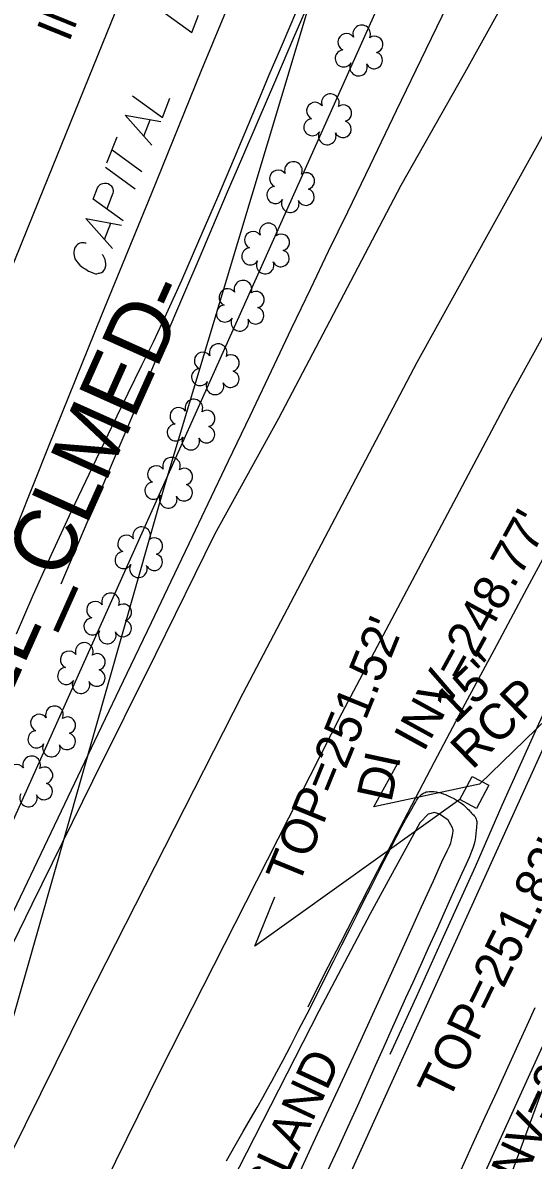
# Model space of a CAD drawing. Extents: x 2100323 to 2109811, y 740376 to 749755.
# Drawn here: x 2106529.2 to 2106586.4, y 744799.8 to 744927.4 of the extents above; entities that cross this region are included whole.
import ezdxf

# ---------------------------------------------------------------- set-up
doc = ezdxf.new("R2010")
doc.units = 0
for name, color, linetype in [('Exist Horizontal Alignment', 7, 'Continuous'), ('Exist Horizontal Alignment Direction Label', 7, 'Continuous'), ('Exist Roads Curbs', 7, 'Continuous'), ('Exist Roads Curbs Text', 7, 'Continuous'), ('Exist Roads EOP', 7, 'Continuous'), ('Exist Roads EOP Text', 7, 'Continuous'), ('Exist Roads EOT', 7, 'Continuous'), ('Exist Structure Minor Catch Basin Top Elevation', 7, 'Continuous'), ('Exist Structure Minor Drop Inlet', 7, 'Continuous'), ('Exist Structure Minor Drop Inlet Text', 7, 'Continuous'), ('Exist Structure Minor Drop Inlet Top Elevation', 7, 'Continuous'), ('Exist Structure Minor Pipes RCP 15 Inch', 7, 'Continuous'), ('Exist Structure Minor Pipes RCP 15 Inch Invert', 7, 'Continuous'), ('Exist Structure Minor Pipes RCP 15 Inch Leader', 7, 'Continuous'), ('Exist Structure Minor Pipes RCP 15 Inch Text', 7, 'Continuous'), ('Exist Structure Minor Pipes RCP 18 Inch Invert', 7, 'Continuous'), ('Exist Utilities Sanitary Sewer UG Line Invert Elevation', 7, 'Continuous'), ('Exist Utilities Telephone UG Conduit SUE LOS B', 7, 'Continuous'), ('Exist Utilities Water UG Line SUE LOS B', 7, 'Continuous'), ('Exist Vegetation Shrub CELL', 7, 'Continuous')]:
    doc.layers.add(name, color=color, linetype=linetype)

msp = doc.modelspace()

# ---------------------------------------------------------------- linework, layer by layer
at = {"layer": 'Exist Horizontal Alignment'}
for p, q in [((2106406.37, 744566.38), (2106680.28, 745177.43)), ((2106482.85, 744615.47), (2106620.86, 744919.2))]:
    msp.add_line(p, q, dxfattribs=at)
msp.add_arc((2106216.87, 744539.52), 363, 15.7224, 59.8264, dxfattribs=at)
at = {"layer": 'Exist Roads Curbs'}
for points in [[(2106533.46, 744864.44), (2106537.95, 744875.01), (2106541.8, 744884.08), (2106544.93, 744891.47), (2106547.35, 744897.17), (2106549.06, 744901.18), (2106550.48, 744904.52), (2106552.03, 744908.16), (2106553.73, 744912.12), (2106555.57, 744916.39), (2106557.54, 744920.98), (2106559.59, 744925.73), (2106561.64, 744930.49)], [(2106560.28, 744798.5), (2106561.75, 744801.68), (2106563.24, 744804.88), (2106564.81, 744808.27), (2106566.48, 744811.87), (2106568.26, 744815.75), (2106570.19, 744819.99), (2106572.2, 744824.44), (2106573.9, 744828.2), (2106575.24, 744831.13), (2106576.2, 744833.23), (2106576.79, 744834.49), (2106577.04, 744835.02), (2106577.18, 744835.39), (2106577.27, 744835.68), (2106577.32, 744835.93), (2106577.38, 744836.19), (2106577.43, 744836.45), (2106577.45, 744836.7), (2106577.45, 744836.81), (2106577.43, 744836.92), (2106577.39, 744837.05), (2106577.2, 744837.41), (2106576.88, 744837.91), (2106575.94, 744838.61), (2106575.36, 744838.78), (2106574.64, 744838.58), (2106573.7, 744837.61), (2106568.13, 744827.42), (2106562.4, 744816.5), (2106554.25, 744800.58), (2106547.8, 744787.96)], [(2106579.89, 744795.87), (2106581.87, 744800.23), (2106583.85, 744804.57), (2106585.72, 744808.66), (2106587.49, 744812.52)]]:
    msp.add_lwpolyline(points, dxfattribs=at)
at = {"layer": 'Exist Roads EOP'}
for points in [[(2106526.62, 744824.53), (2106530.06, 744831.75), (2106533.89, 744839.76), (2106537.64, 744847.62), (2106540.89, 744854.4), (2106543.61, 744860.1), (2106545.82, 744864.73), (2106547.84, 744868.95), (2106549.98, 744873.46), (2106552.25, 744878.24), (2106554.66, 744883.29), (2106557.06, 744888.34), (2106559.33, 744893.1), (2106561.47, 744897.57), (2106563.48, 744901.75), (2106565.63, 744906.19), (2106568.17, 744911.45), (2106571.11, 744917.54), (2106574.44, 744924.44), (2106578, 744931.86)], [(2106559.89, 744928.73), (2106558.14, 744924.71), (2106556.78, 744921.52), (2106555.72, 744918.97), (2106554.44, 744915.93), (2106552.87, 744912.21), (2106551, 744907.8), (2106548.89, 744902.89), (2106546.96, 744898.47), (2106545.26, 744894.69), (2106543.8, 744891.57), (2106542.5, 744888.94), (2106540.97, 744885.81), (2106539.13, 744882.02), (2106536.99, 744877.56), (2106534.61, 744872.56), (2106532.35, 744867.7), (2106530.29, 744863.12), (2106528.41, 744858.79)], [(2106552.04, 744799.69), (2106553, 744801.41), (2106553.89, 744802.98), (2106554.72, 744804.41), (2106555.45, 744805.69), (2106556.09, 744806.81), (2106556.63, 744807.77), (2106557.11, 744808.63), (2106557.68, 744809.69), (2106558.37, 744811), (2106559.19, 744812.56), (2106560.11, 744814.35), (2106561.06, 744816.2), (2106562.03, 744818.11), (2106563.02, 744820.07), (2106564.02, 744822.05), (2106564.97, 744823.94), (2106565.85, 744825.69), (2106566.68, 744827.33), (2106567.44, 744828.85), (2106568.2, 744830.36), (2106568.97, 744831.86), (2106569.73, 744833.37), (2106570.48, 744834.86), (2106571.14, 744836.14), (2106571.69, 744837.21), (2106572.15, 744838.05), (2106572.51, 744838.68), (2106572.8, 744839.2), (2106573.04, 744839.61), (2106573.22, 744839.92), (2106573.35, 744840.14), (2106573.47, 744840.33), (2106573.61, 744840.51), (2106573.76, 744840.66), (2106573.92, 744840.79), (2106574.06, 744840.9), (2106574.19, 744840.98), (2106574.31, 744841.04), (2106574.43, 744841.08), (2106574.58, 744841.1), (2106574.77, 744841.12), (2106575, 744841.12), (2106575.27, 744841.12), (2106575.54, 744841.09), (2106575.81, 744841.04), (2106576.07, 744840.97), (2106576.33, 744840.88), (2106576.58, 744840.79), (2106576.82, 744840.69), (2106577.05, 744840.59), (2106577.26, 744840.48), (2106577.44, 744840.39), (2106577.6, 744840.31), (2106577.72, 744840.24), (2106577.82, 744840.17), (2106577.93, 744840.11), (2106578.04, 744840.03), (2106578.17, 744839.95), (2106578.32, 744839.86), (2106578.46, 744839.75), (2106578.62, 744839.63), (2106578.77, 744839.49), (2106578.93, 744839.34), (2106579.08, 744839.19), (2106579.21, 744839.06), (2106579.32, 744838.94), (2106579.42, 744838.83), (2106579.52, 744838.72), (2106579.62, 744838.61), (2106579.72, 744838.5), (2106579.82, 744838.39), (2106579.91, 744838.28), (2106579.98, 744838.16), (2106580.04, 744838.03), (2106580.08, 744837.89), (2106580.1, 744837.76), (2106580.12, 744837.62), (2106580.11, 744837.47), (2106580.09, 744837.32), (2106580.07, 744837.09), (2106580.04, 744836.79), (2106580, 744836.41), (2106579.95, 744835.96), (2106579.88, 744835.53), (2106579.79, 744835.13), (2106579.68, 744834.76), (2106579.53, 744834.39), (2106579.28, 744833.81), (2106578.91, 744832.99), (2106578.43, 744831.93), (2106577.84, 744830.63), (2106577.17, 744829.14), (2106576.41, 744827.46), (2106575.57, 744825.59), (2106574.66, 744823.57), (2106573.78, 744821.6), (2106572.93, 744819.72), (2106572.11, 744817.93), (2106571.32, 744816.2), (2106570.49, 744814.37), (2106569.62, 744812.42), (2106568.7, 744810.34), (2106567.73, 744808.14), (2106566.71, 744805.85), (2106565.64, 744803.49), (2106564.51, 744801.04), (2106563.33, 744798.49)], [(2106586.61, 744816.86), (2106585.72, 744814.89), (2106584.71, 744812.67), (2106583.58, 744810.19), (2106582.34, 744807.46), (2106581.02, 744804.58), (2106579.68, 744801.64), (2106578.31, 744798.64)]]:
    msp.add_lwpolyline(points, dxfattribs=at)
at = {"layer": 'Exist Roads EOP Text'}
for p, q in [((2106542.76, 744914.66), (2106543.47, 744916.52)), ((2106538.61, 744911.66), (2106539.74, 744914.6)), ((2106539.18, 744913.13), (2106542.53, 744910.7)), ((2106538.44, 744911.19), (2106541.79, 744908.76)), ((2106538.34, 744903.07), (2106539.05, 744904.92))]:
    msp.add_line(p, q, dxfattribs=at)
for points in [[(2106544.77, 744928.73), (2106548.13, 744926.31), (2106548.87, 744928.25)], [(2106541.48, 744919.19), (2106544.84, 744916.77), (2106545.67, 744918.94)], [(2106543.65, 744913.65), (2106540.67, 744917.04), (2106544.66, 744916.3)], [(2106540.42, 744905.17), (2106537.07, 744907.6), (2106537.55, 744908.86), (2106537.65, 744909.03), (2106537.71, 744909.1), (2106537.86, 744909.25), (2106538, 744909.33), (2106538.15, 744909.37), (2106538.33, 744909.41), (2106538.56, 744909.39), (2106538.75, 744909.35), (2106538.88, 744909.26), (2106538.99, 744909.19), (2106539.08, 744909.09), (2106539.15, 744908.99), (2106539.23, 744908.86), (2106539.28, 744908.71), (2106539.3, 744908.6), (2106539.31, 744908.43), (2106539.28, 744908.27), (2106538.61, 744906.5)], [(2106539.24, 744902.05), (2106536.25, 744905.45), (2106540.24, 744904.7)], [(2106536.26, 744902.65), (2106536.17, 744902.68), (2106536.04, 744902.7), (2106535.91, 744902.71), (2106535.77, 744902.7), (2106535.7, 744902.69), (2106535.55, 744902.65), (2106535.43, 744902.59), (2106535.3, 744902.51), (2106535.19, 744902.41), (2106535.07, 744902.26), (2106534.98, 744902.12), (2106534.96, 744902.06), (2106534.92, 744901.88), (2106534.9, 744901.65), (2106534.9, 744901.48), (2106534.93, 744901.27), (2106534.96, 744901.09), (2106535.02, 744900.89), (2106535.1, 744900.76), (2106535.22, 744900.62), (2106535.33, 744900.47), (2106535.57, 744900.21), (2106535.8, 744900.02), (2106535.98, 744899.89), (2106536.09, 744899.81), (2106536.23, 744899.73), (2106536.53, 744899.54), (2106536.75, 744899.43), (2106537.02, 744899.32), (2106537.32, 744899.24), (2106537.49, 744899.24), (2106537.67, 744899.28), (2106537.78, 744899.3), (2106537.98, 744899.36), (2106538.19, 744899.48), (2106538.26, 744899.59), (2106538.36, 744899.76), (2106538.41, 744899.87), (2106538.42, 744899.9), (2106538.47, 744900.12), (2106538.5, 744900.38), (2106538.46, 744900.56), (2106538.4, 744900.82), (2106538.29, 744901.07), (2106538.17, 744901.28), (2106538.07, 744901.38)]]:
    msp.add_lwpolyline(points, dxfattribs=at)
at = {"layer": 'Exist Roads EOT'}
for points in [[(2106691.29, 745093.68), (2106671.27, 745059.68), (2106651.36, 745026.34), (2106630.44, 744990.26), (2106611.52, 744957.52), (2106592.41, 744923.6), (2106573.37, 744889.26), (2106553.86, 744852.14), (2106536.29, 744817.58), (2106519.14, 744783), (2106502.38, 744747.93), (2106485.79, 744712.66), (2106468.54, 744675.29), (2106451.68, 744637.83), (2106436.17, 744602.23), (2106419.66, 744564.15), (2106404.25, 744527.14), (2106389.68, 744490.59), (2106376.41, 744454.31)], [(2106605.88, 745091.2), (2106590.57, 745054.28), (2106576.17, 745018.7), (2106560.83, 744981.14), (2106546.18, 744945), (2106530.91, 744907.39), (2106516.39, 744871.49), (2106501.77, 744835.27), (2106485.7, 744795.62), (2106471.48, 744760.2), (2106456.87, 744723.81), (2106441.97, 744687.16), (2106426.72, 744649.51), (2106412.46, 744614.62), (2106396.47, 744576.74), (2106381.68, 744541.41), (2106367.88, 744507.74), (2106353.18, 744468.58)], [(2106701.77, 745089.27), (2106681.34, 745055.08), (2106661.18, 745021.21), (2106641.48, 744987.41), (2106621.37, 744952.47), (2106601.97, 744918.33), (2106583.75, 744885.36), (2106564.96, 744849.91), (2106544.58, 744809.79), (2106528.25, 744776.6), (2106512, 744742.61), (2106495.6, 744707.45), (2106478.17, 744669.56), (2106462.54, 744635.1), (2106446.34, 744598.61), (2106430.92, 744562.97), (2106415.65, 744526.09), (2106401, 744488.96), (2106386.92, 744450.43)], [(2106616.31, 745086.54), (2106610.7, 745073.19), (2106605.09, 745059.7), (2106599.22, 745045.48), (2106593.49, 745031.53), (2106588.03, 745018.33), (2106582.28, 745004.18), (2106577.01, 744990.79), (2106571.62, 744977.45), (2106565.61, 744962.85), (2106560.02, 744948.88), (2106554.85, 744935.72), (2106549.15, 744921.94), (2106543.57, 744908.16), (2106538.01, 744894.6), (2106532.1, 744879.96), (2106526.8, 744866.72), (2106521.16, 744853.25), (2106515.18, 744838.72), (2106470.01, 744724.17)], [(2106570.39, 744811.68), (2106573.34, 744818.1), (2106576.37, 744824.82), (2106579.96, 744832.72), (2106582.96, 744839.62), (2106587.05, 744848.71), (2106590.59, 744856.38), (2106594.32, 744864.39), (2106597.58, 744871.53), (2106600.88, 744878.49), (2106603.8, 744884.46), (2106607.24, 744891.72), (2106610.76, 744899.07), (2106614.04, 744905.98), (2106616.97, 744912.17), (2106620.51, 744919.44), (2106624.28, 744927.39), (2106627.98, 744934.94), (2106631.89, 744942.88), (2106635.28, 744949.66), (2106638.67, 744956.22), (2106641.85, 744962.33), (2106645.02, 744968.91), (2106646.34, 744971.56)], [(2106513.53, 744794.36), (2106517.49, 744802.81), (2106524.44, 744816.74), (2106530.21, 744828.49), (2106537.01, 744842.34), (2106544.11, 744856.54), (2106550.72, 744870.01), (2106557.88, 744883.04), (2106564.79, 744896.13), (2106571.61, 744909.16), (2106578.78, 744921.79), (2106586.03, 744934.87)], [(2106624.3, 744933.95), (2106619.43, 744925.35), (2106614.38, 744916.2), (2106610.3, 744908.89), (2106605.07, 744899.54), (2106600.03, 744890.41), (2106596.87, 744884.49), (2106593.41, 744878.08), (2106590.08, 744872.02), (2106585.73, 744863.93), (2106582.04, 744857.02), (2106578.75, 744850.92), (2106575.33, 744844.41), (2106571.05, 744836.29), (2106567.92, 744830.23), (2106564.8, 744824.17), (2106562.94, 744820.55), (2106561.15, 744816.94)]]:
    msp.add_lwpolyline(points, dxfattribs=at)
at = {"layer": 'Exist Structure Minor Drop Inlet'}
msp.add_lwpolyline([(2106579.58, 744842.83), (2106581.45, 744841.84), (2106580.06, 744839.24), (2106578.19, 744840.24)], close=True, dxfattribs=at)
at = {"layer": 'Exist Structure Minor Drop Inlet Top Elevation'}
msp.add_lwpolyline([(2106578.22, 744840.24), (2106555.19, 744823.77), (2106557.45, 744829.33)], dxfattribs=at)
at = {"layer": 'Exist Structure Minor Pipes RCP 15 Inch'}
msp.add_line((2106613.88, 744874.56), (2106580.41, 744841.94), dxfattribs=at)
at = {"layer": 'Exist Structure Minor Pipes RCP 15 Inch Leader'}
msp.add_lwpolyline([(2106580.41, 744841.94), (2106568.54, 744839.4), (2106571.43, 744844.65)], dxfattribs=at)
at = {"layer": 'Exist Utilities Telephone UG Conduit SUE LOS B'}
msp.add_lwpolyline([(2106439.54, 744450.4), (2106448.41, 744475.29), (2106457.74, 744500.48), (2106457.74, 744500.36), (2106467.09, 744525.45), (2106475.95, 744550.86), (2106484.89, 744575.77), (2106494.18, 744601.3), (2106500.83, 744627.39), (2106507.85, 744646.64), (2106526.13, 744688.01), (2106543.68, 744727.31), (2106559.8, 744758.22), (2106573.78, 744777.71), (2106575.91, 744781.64), (2106577.63, 744784.06), (2106581.81, 744792.25), (2106589.67, 744813.67), (2106599.35, 744836.87), (2106607.48, 744853.62)], dxfattribs=at)
at = {"layer": 'Exist Utilities Water UG Line SUE LOS B'}
msp.add_lwpolyline([(2106103.68, 743287.99), (2106134.15, 743404.58), (2106134.52, 743407.18), (2106164.87, 743534.48), (2106192.4, 743646.45), (2106231.87, 743778.86), (2106242.91, 743819.92), (2106244.41, 743824.96), (2106256.85, 743875.22), (2106268.7, 743928.52), (2106292.05, 744010.94), (2106305.12, 744065.22), (2106324.28, 744140.83), (2106370.03, 744301.01), (2106414.37, 744445.19), (2106440.78, 744524.35), (2106464.3, 744594.5), (2106498.1, 744710.68), (2106545.04, 744875.25), (2106601.89, 745064.33), (2106643.94, 745210.71), (2106658.4, 745249.82), (2106687.83, 745362.19), (2106701.73, 745409.05)], dxfattribs=at)
at = {"layer": 'Exist Vegetation Shrub CELL'}
for p, q in [((2106566.97, 744924.1), (2106566.97, 744924.1)), ((2106563.45, 744916.38), (2106563.45, 744916.38)), ((2106559.3, 744908.77), (2106559.3, 744908.77)), ((2106556.49, 744901.88), (2106556.49, 744901.88)), ((2106553.64, 744895.46), (2106553.64, 744895.46)), ((2106550.86, 744888.34), (2106550.86, 744888.34)), ((2106548.14, 744882.12), (2106548.14, 744882.12)), ((2106545.62, 744875.6), (2106545.62, 744875.6)), ((2106542.27, 744867.8), (2106542.27, 744867.8)), ((2106538.78, 744860.37), (2106538.78, 744860.37)), ((2106535.83, 744854.81), (2106535.83, 744854.81)), ((2106532.5, 744847.7), (2106532.5, 744847.7)), ((2106529.93, 744842.08), (2106529.93, 744842.08))]:
    msp.add_line(p, q, dxfattribs=at)
for centre, radius, start, end in [((2106565.48, 744925.22), 0.968, 35.8908, 245.4216), ((2106567.19, 744926.14), 0.99, 334.8391, 200.4717), ((2106568.64, 744924.96), 0.929, 284.4567, 126.0861), ((2106565.17, 744923.39), 0.955, 95.1099, 327.9534), ((2106568.6, 744923.17), 0.937, 204.9913, 73.4601), ((2106566.84, 744922.41), 0.984, 151.2797, 21.387), ((2106561.97, 744917.5), 0.968, 35.8908, 245.4216), ((2106563.68, 744918.42), 0.99, 334.8391, 200.4717), ((2106565.13, 744917.25), 0.929, 284.4567, 126.0861), ((2106561.65, 744915.67), 0.955, 95.1099, 327.9534), ((2106565.09, 744915.45), 0.937, 204.9913, 73.4601), ((2106563.33, 744914.69), 0.984, 151.2797, 21.387), ((2106557.82, 744909.9), 0.968, 35.8908, 245.4216), ((2106559.53, 744910.81), 0.99, 334.8391, 200.4717), ((2106560.98, 744909.64), 0.929, 284.4567, 126.0861), ((2106557.5, 744908.07), 0.955, 95.1099, 327.9534), ((2106560.94, 744907.84), 0.937, 204.9913, 73.4601), ((2106559.18, 744907.09), 0.984, 151.2797, 21.387), ((2106556.72, 744903.92), 0.99, 334.8391, 200.4717), ((2106555.01, 744903.01), 0.968, 35.8908, 245.4216), ((2106558.16, 744902.75), 0.929, 284.4567, 126.0861), ((2106554.69, 744901.18), 0.955, 95.1099, 327.9534), ((2106558.13, 744900.95), 0.937, 204.9913, 73.4601), ((2106556.36, 744900.2), 0.984, 151.2797, 21.387), ((2106553.87, 744897.5), 0.99, 334.8391, 200.4717), ((2106552.16, 744896.59), 0.968, 35.8908, 245.4216), ((2106555.32, 744896.33), 0.929, 284.4567, 126.0861), ((2106551.84, 744894.76), 0.955, 95.1099, 327.9534), ((2106555.28, 744894.53), 0.937, 204.9913, 73.4601), ((2106553.52, 744893.78), 0.984, 151.2797, 21.387), ((2106549.38, 744889.46), 0.968, 35.8908, 245.4216), ((2106551.09, 744890.38), 0.99, 334.8391, 200.4717), ((2106552.53, 744889.21), 0.929, 284.4567, 126.0861), ((2106549.06, 744887.63), 0.955, 95.1099, 327.9534), ((2106552.5, 744887.41), 0.937, 204.9913, 73.4601), ((2106550.73, 744886.65), 0.984, 151.2797, 21.387), ((2106546.65, 744883.25), 0.968, 35.8908, 245.4216), ((2106548.36, 744884.16), 0.99, 334.8391, 200.4717), ((2106549.81, 744882.99), 0.929, 284.4567, 126.0861), ((2106546.33, 744881.42), 0.955, 95.1099, 327.9534), ((2106549.77, 744881.19), 0.937, 204.9913, 73.4601), ((2106548.01, 744880.44), 0.984, 151.2797, 21.387), ((2106544.14, 744876.72), 0.968, 35.8908, 245.4216), ((2106545.85, 744877.64), 0.99, 334.8391, 200.4717), ((2106547.29, 744876.47), 0.929, 284.4567, 126.0861), ((2106543.82, 744874.89), 0.955, 95.1099, 327.9534), ((2106547.26, 744874.67), 0.937, 204.9913, 73.4601), ((2106545.49, 744873.91), 0.984, 151.2797, 21.387), ((2106540.79, 744868.93), 0.968, 35.8908, 245.4216), ((2106542.5, 744869.84), 0.99, 334.8391, 200.4717), ((2106543.94, 744868.67), 0.929, 284.4567, 126.0861), ((2106540.47, 744867.1), 0.955, 95.1099, 327.9534), ((2106543.91, 744866.87), 0.937, 204.9913, 73.4601), ((2106542.14, 744866.12), 0.984, 151.2797, 21.387), ((2106537.3, 744861.5), 0.968, 35.8908, 245.4216), ((2106539.01, 744862.41), 0.99, 334.8391, 200.4717), ((2106540.45, 744861.24), 0.929, 284.4567, 126.0861), ((2106536.98, 744859.66), 0.955, 95.1099, 327.9534), ((2106540.42, 744859.44), 0.937, 204.9913, 73.4601), ((2106538.65, 744858.69), 0.984, 151.2797, 21.387), ((2106536.06, 744856.85), 0.99, 334.8391, 200.4717), ((2106534.35, 744855.93), 0.968, 35.8908, 245.4216), ((2106537.5, 744855.68), 0.929, 284.4567, 126.0861), ((2106534.03, 744854.1), 0.955, 95.1099, 327.9534), ((2106537.47, 744853.88), 0.937, 204.9913, 73.4601), ((2106535.7, 744853.12), 0.984, 151.2797, 21.387), ((2106531.01, 744848.83), 0.968, 35.8908, 245.4216), ((2106532.72, 744849.74), 0.99, 334.8391, 200.4717), ((2106534.17, 744848.57), 0.929, 284.4567, 126.0861), ((2106530.7, 744846.99), 0.955, 95.1099, 327.9534), ((2106534.13, 744846.77), 0.937, 204.9913, 73.4601), ((2106532.37, 744846.01), 0.984, 151.2797, 21.387), ((2106530.16, 744844.12), 0.99, 334.8391, 200.4717), ((2106528.44, 744843.21), 0.968, 35.8908, 245.4216), ((2106531.6, 744842.95), 0.929, 284.4567, 126.0861), ((2106531.56, 744841.15), 0.937, 204.9913, 73.4601), ((2106529.8, 744840.4), 0.984, 151.2797, 21.387)]:
    msp.add_arc(centre, radius, start, end, dxfattribs=at)

# ---------------------------------------------------------------- texts
at = {"layer": 'Exist Horizontal Alignment Direction Label'}
msp.add_text('-EL_CLMED-', height=7, rotation=65.8556, dxfattribs=at).set_placement((2106525.43, 744846.64))
at = {"layer": 'Exist Roads Curbs Text'}
msp.add_text('CONC  ISLAND', height=4, rotation=65.0576, dxfattribs=at).set_placement((2106548.85, 744776.46))
at = {"layer": 'Exist Structure Minor Catch Basin Top Elevation'}
msp.add_text("TOP=251.83'", height=4, rotation=64.0093, dxfattribs=at).set_placement((2106576.9, 744806.25))
at = {"layer": 'Exist Structure Minor Drop Inlet Text'}
msp.add_text('DI', height=4, rotation=77.8136, dxfattribs=at).set_placement((2106570.5, 744839.82))
at = {"layer": 'Exist Structure Minor Drop Inlet Top Elevation'}
msp.add_text("TOP=251.52'", height=4, rotation=67.8439, dxfattribs=at).set_placement((2106560.06, 744830.43))
at = {"layer": 'Exist Structure Minor Pipes RCP 15 Inch Invert'}
msp.add_text("INV=248.77'", height=4, rotation=61.206, dxfattribs=at).set_placement((2106574.14, 744845.44))
at = {"layer": 'Exist Structure Minor Pipes RCP 15 Inch Text'}
for s, p in [('15"', (2106577.7, 744848.61)), ('RCP', (2106579.59, 744843.47))]:
    msp.add_text(s, height=4, rotation=44.264, dxfattribs=at).set_placement(p)
at = {"layer": 'Exist Structure Minor Pipes RCP 18 Inch Invert'}
msp.add_text("INV=248.83'", height=4, rotation=65, dxfattribs=at).set_placement((2106584.56, 744795.71))
at = {"layer": 'Exist Utilities Sanitary Sewer UG Line Invert Elevation'}
msp.add_text("INV=242.36'", height=4, rotation=67.9562, dxfattribs=at).set_placement((2106534.33, 744925.1))

doc.saveas('drawing.dxf')
